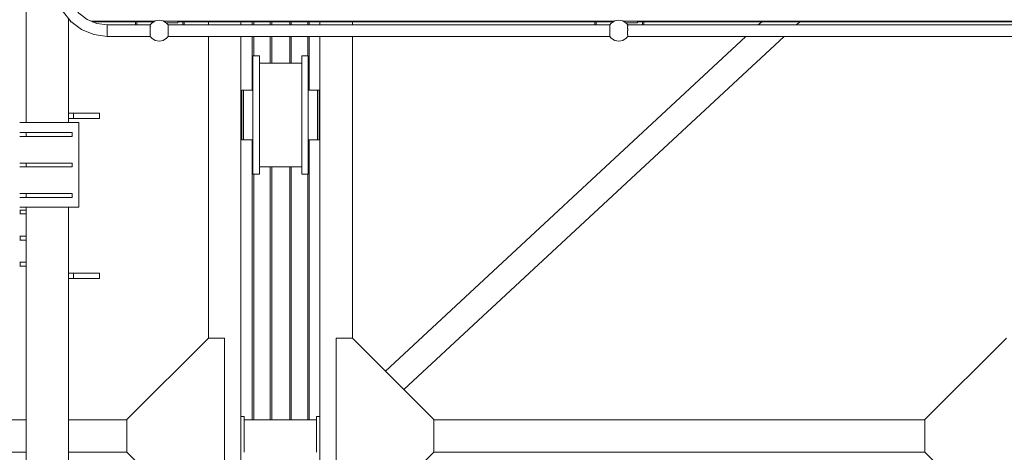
# Model space of a CAD drawing. Header units: millimetres. Extents: x 53746 to 116821, y -810352 to -765802.
# Tile 277 of 347: x 88138 to 91160, y -774552 to -773225. Entities that reach past the tile are written whole.
import ezdxf

# ---------------------------------------------------------------- set-up
doc = ezdxf.new("R2010")
doc.units = ezdxf.units.MM
doc.header["$MEASUREMENT"] = 0
for name, color, linetype, lineweight in [('Main Cradle Rails', 7, 'Continuous', 0), ('Side Cradle Stbd', 7, 'Continuous', 0), ('Side Cradle Tower', 7, 'Continuous', 0), ('Side Cradle Tower Platform', 7, 'Continuous', 0), ('Side Cradle Tower Rail Frame', 7, 'Continuous', 0), ('Side Slip Rails', 7, 'Continuous', 0)]:
    doc.layers.add(name, color=color, linetype=linetype, lineweight=lineweight)

# ---------------------------------------------------------------- blocks, each defined once
blk = doc.blocks.new('*U57')
at = {"layer": 'Side Cradle Stbd', "color": 7, "linetype": 'Continuous', "lineweight": 0}
for p, q in [((3433.8, 14845.8), (3433.8, 14835.8)), ((3533.8, 14845.8), (3533.8, 14835.8)), ((3776.2, 14835.8), (3776.2, 14845.8)), ((3876.2, 14835.8), (3876.2, 14845.8)), ((5132.2, 14845.8), (5121.4, 14835.8)), ((5249.7, 14845.8), (5239, 14835.8)), ((3433.8, 14800.8), (3433.8, 13874.7)), ((3533.8, 14800.8), (3533.8, 13589)), ((3776.2, 13634.5), (3776.2, 14800.8)), ((3876.2, 13874.7), (3876.2, 14800.8)), ((5083.7, 14800.8), (3977.6, 13773.4)), ((5201.3, 14800.8), (4034.2, 13716.7)), ((3590.3, 14740.7), (3590.3, 14726.9)), ((3590.3, 14718.5), (3720.3, 14718.5)), ((3740.3, 14740.7), (3740.3, 14726.9)), ((3536.8, 14629.9), (3536.8, 14635.7)), ((3536.8, 14613.3), (3536.8, 14629.9)), ((3570.3, 14628.8), (3570.3, 14559.5)), ((3720.3, 14628.8), (3720.3, 14559.5)), ((3740.3, 14629.9), (3740.3, 14635.7)), ((3768.8, 14629.9), (3768.8, 14635.7)), ((3768.8, 14613.3), (3768.8, 14629.9)), ((3533.8, 14599.5), (3536.8, 14599.5)), ((3773.8, 14596.4), (3773.8, 14599.5)), ((3773.8, 14599.5), (3776.2, 14599.5)), ((3773.8, 14594.9), (3773.8, 14596.4)), ((3773.8, 14588.6), (3773.8, 14594.9)), ((3773.8, 14588), (3773.8, 14588.6)), ((3773.8, 14587.8), (3773.8, 14588)), ((3773.8, 14587.7), (3773.8, 14587.8)), ((3768.8, 14530.3), (3768.8, 14559.5)), ((3773.8, 14542.8), (3773.8, 14544.2)), ((3536.8, 14519.5), (3533.8, 14519.5)), ((3773.8, 14530.9), (3773.8, 14531.2)), ((3773.8, 14530.9), (3773.8, 14530.9)), ((3773.8, 14530.3), (3773.8, 14530.9)), ((3773.8, 14530.1), (3773.8, 14530.3)), ((3773.8, 14522), (3773.8, 14522.5)), ((3776.2, 14519.5), (3773.8, 14519.5)), ((3720.3, 14400.5), (3590.3, 14400.5)), ((3433.8, 13874.7), (3183.8, 13624.7)), ((3483.8, 13874.7), (3433.8, 13874.7)), ((3483.8, 13589), (3483.8, 13874.7)), ((3826.2, 13874.7), (3876.2, 13874.7)), ((3826.2, 13589), (3826.2, 13874.7)), ((3876.2, 13874.7), (4126.2, 13624.7)), ((5883.5, 13874.7), (5633.5, 13624.7)), ((3533.2, 13634.5), (3533.2, 13589)), ((3543.2, 13634.5), (3533.2, 13634.5)), ((3543.2, 13624.5), (3543.2, 13634.5)), ((3766.2, 13634.5), (3766.2, 13624.5)), ((3776.2, 13634.5), (3766.2, 13634.5)), ((3776.2, 13589), (3776.2, 13634.5)), ((2874.7, 13624.5), (2445.1, 13624.5)), ((3183.8, 13624.5), (3004.7, 13624.5)), ((3183.8, 13589), (3183.8, 13624.7)), ((3543.2, 13624.5), (3766.2, 13624.5)), ((3543.2, 13624.5), (3543.2, 13589)), ((3766.2, 13589), (3766.2, 13624.5)), ((4126.2, 13589), (4126.2, 13624.7)), ((4126.2, 13624.5), (5633.5, 13624.5)), ((5633.5, 13589), (5633.5, 13624.7)), ((3183.8, 13524.7), (3183.8, 13589)), ((3483.8, 13274.7), (3483.8, 13589)), ((3533.2, 13589), (3533.2, 13584.5)), ((3533.8, 13589), (3533.8, 12074.5)), ((3543.2, 13589), (3543.2, 13524.5)), ((3766.2, 13524.5), (3766.2, 13589)), ((3776.2, 13584.5), (3776.2, 13589)), ((3826.2, 13274.7), (3826.2, 13589)), ((4126.2, 13524.7), (4126.2, 13589)), ((5633.5, 13524.7), (5633.5, 13589)), ((2445.1, 13524.5), (2874.7, 13524.5)), ((3004.7, 13524.5), (3184.1, 13524.5)), ((3433.8, 13274.7), (3183.8, 13524.7)), ((3876.2, 13274.7), (4126.2, 13524.7)), ((5633.8, 13524.5), (4125.9, 13524.5)), ((5883.5, 13274.7), (5633.5, 13524.7))]:
    blk.add_line(p, q, dxfattribs=at)
at = {"layer": 'Side Cradle Stbd', "color": 7, "linetype": 'Continuous', "lineweight": 0, "flags": 128}
for points in [[(3570.3, 14740.7), (3570.3, 14740.7), (3590.3, 14740.7)], [(3570.3, 14740.7), (3570.3, 14726.9), (3570.3, 14687.6), (3570.3, 14628.8)], [(3590.3, 14726.9), (3590.3, 14687.6), (3590.3, 14628.8), (3590.3, 14559.5), (3590.3, 14490.1), (3590.3, 14431.3), (3590.3, 14392.1), (3590.3, 14378.3), (3570.3, 14378.3), (3570.3, 14378.3)], [(3720.3, 14740.7), (3720.3, 14740.7), (3740.3, 14740.7)], [(3720.3, 14740.7), (3720.3, 14726.9), (3720.3, 14687.6), (3720.3, 14628.8)], [(3740.3, 14726.9), (3740.3, 14687.6), (3740.3, 14628.8), (3740.3, 14559.5), (3740.3, 14490.1), (3740.3, 14431.3), (3740.3, 14392.1), (3740.3, 14378.3), (3720.3, 14378.3), (3720.3, 14378.3)], [(3541.8, 14588.6), (3541.8, 14588.6), (3541.8, 14613.3), (3541.8, 14629.9), (3541.8, 14635.7), (3536.8, 14635.7)], [(3570.3, 14635.7), (3541.8, 14635.7), (3541.8, 14635.7)], [(3768.8, 14635.7), (3768.8, 14635.7), (3740.3, 14635.7)], [(3768.8, 14483.3), (3768.8, 14483.3), (3773.8, 14483.3), (3773.8, 14489.1), (3773.8, 14505.6), (3773.8, 14530.3), (3773.8, 14559.5), (3773.8, 14588.6), (3773.8, 14613.3), (3773.8, 14629.9), (3773.8, 14635.7), (3768.8, 14635.7)], [(3536.8, 14483.3), (3536.8, 14489.1), (3536.8, 14505.6), (3536.8, 14530.3), (3536.8, 14559.5), (3536.8, 14588.6), (3536.8, 14613.3)], [(3768.8, 14530.3), (3768.8, 14530.3), (3768.8, 14559.5), (3768.8, 14588.6), (3768.8, 14613.3)], [(3541.8, 14530.3), (3541.8, 14530.3), (3541.8, 14559.5), (3541.8, 14588.6)], [(3541.8, 14505.6), (3541.8, 14530.3), (3541.8, 14559.5), (3541.8, 14559.5)], [(3570.3, 14559.5), (3570.3, 14490.1), (3570.3, 14431.3), (3570.3, 14392.1), (3570.3, 14378.3)], [(3720.3, 14559.5), (3720.3, 14490.1), (3720.3, 14431.3), (3720.3, 14392.1), (3720.3, 14378.3)], [(3773.8, 14531.2), (3773.8, 14531.2), (3773.8, 14542.8)], [(3740.3, 14483.3), (3768.8, 14483.3), (3768.8, 14489.1), (3768.8, 14505.6), (3768.8, 14530.3), (3768.8, 14530.3)], [(3740.3, 14530.3), (3740.3, 14530.3), (3740.3, 14527.2), (3740.3, 14505.6), (3740.3, 14505.6)], [(3773.8, 14522.5), (3773.8, 14522.5), (3773.8, 14530.1)], [(3773.8, 14519.5), (3773.8, 14519.5), (3773.8, 14522)], [(3536.8, 14483.3), (3536.8, 14483.3), (3541.8, 14483.3), (3541.8, 14483.3)], [(3541.8, 14483.3), (3541.8, 14489.1), (3541.8, 14505.6), (3541.8, 14505.6)], [(3541.8, 14483.3), (3541.8, 14483.3), (3570.3, 14483.3)], [(3740.3, 14505.6), (3740.3, 14505.6), (3740.3, 14503.5), (3740.3, 14490.1)], [(3740.3, 14490.1), (3740.3, 14489.1), (3740.3, 14489.1), (3740.3, 14488.3), (3740.3, 14483.3)], [(3533.2, 13414.5), (3533.2, 13434), (3533.2, 13524.5), (3533.2, 13584.5)], [(3776.2, 13584.5), (3776.2, 13524.5), (3776.2, 13434), (3776.2, 13414.5)]]:
    blk.add_lwpolyline(points, dxfattribs=at)
at = {"layer": 'Side Cradle Tower', "color": 7, "linetype": 'Continuous', "lineweight": 0}
for p, q in [((3035.9, 14536.2), (2854.7, 14536.2)), ((2874.7, 14505.7), (2874.7, 14493.7)), ((3015.9, 14505.7), (3015.9, 14493.7)), ((2874.7, 14412.2), (2874.7, 14400.2)), ((3015.9, 14412.2), (3015.9, 14400.2)), ((2874.7, 14318.7), (2874.7, 14306.7)), ((3015.9, 14318.7), (3015.9, 14306.7)), ((3035.9, 14276.2), (2854.7, 14276.2)), ((2855.8, 14255.8), (2855.8, 14267.8)), ((2855.8, 14175.8), (2855.8, 14187.8)), ((2855.8, 14095.8), (2855.8, 14107.8))]:
    blk.add_line(p, q, dxfattribs=at)
at = {"layer": 'Side Cradle Tower', "color": 7, "linetype": 'Continuous', "lineweight": 0, "flags": 128}
for points in [[(3035.9, 14536.2), (3035.9, 14536.2), (3035.9, 14276.2), (3035.9, 14276.2)], [(2854.7, 14505.7), (2874.7, 14505.7), (3015.9, 14505.7), (3015.9, 14505.7)], [(2854.7, 14493.7), (2874.7, 14493.7), (3015.9, 14493.7), (3015.9, 14493.7)], [(2854.7, 14412.2), (2874.7, 14412.2), (3015.9, 14412.2), (3015.9, 14412.2)], [(2854.7, 14400.2), (2874.7, 14400.2), (3015.9, 14400.2), (3015.9, 14400.2)], [(2854.7, 14318.7), (2874.7, 14318.7), (3015.9, 14318.7), (3015.9, 14318.7)], [(2854.7, 14306.7), (2874.7, 14306.7), (3015.9, 14306.7), (3015.9, 14306.7)], [(2874.7, 14267.8), (2855.8, 14267.8), (2854.7, 14267.8)], [(2874.7, 14255.8), (2855.8, 14255.8), (2854.7, 14255.8)], [(2874.7, 14187.8), (2855.8, 14187.8), (2854.7, 14187.8)], [(2874.7, 14175.8), (2855.8, 14175.8), (2854.7, 14175.8)], [(2874.7, 14107.8), (2855.8, 14107.8), (2854.7, 14107.8)], [(2874.7, 14095.8), (2855.8, 14095.8), (2854.7, 14095.8)]]:
    blk.add_lwpolyline(points, dxfattribs=at)
at = {"layer": 'Side Cradle Tower Platform', "color": 7, "linetype": 'Continuous', "lineweight": 0}
for p, q in [((3010.3, 14848.4), (3010.3, 14847.3)), ((3010.3, 14847.3), (3011.2, 14847.3)), ((3010.3, 14845.8), (3010.3, 14847.3)), ((3010.3, 14845.8), (3011.5, 14846.9)), ((3012.9, 14845.8), (3010.3, 14845.8)), ((3268.9, 14847.3), (3073.4, 14847.3)), ((3266.6, 14845.8), (3077.1, 14845.8)), ((3209.8, 14845.8), (3209.8, 14835.8)), ((3213.8, 14835.8), (3213.8, 14845.8)), ((4679.6, 14847.3), (3296.8, 14847.3)), ((3300.3, 14845.8), (3299, 14845.8)), ((3300.3, 14847.3), (3300.3, 14844.9)), ((3340.3, 14842.3), (3305.3, 14842.3)), ((3305.3, 14842.3), (3305.3, 14841.6)), ((3340.3, 14842.3), (3340.3, 14847.3)), ((4677.3, 14845.8), (3340.3, 14845.8)), ((3355.8, 14845.8), (3355.8, 14835.8)), ((3359.8, 14845.8), (3359.8, 14835.8)), ((4620.5, 14845.8), (4620.5, 14835.8)), ((4624.5, 14835.8), (4624.5, 14845.8)), ((6090.3, 14847.3), (4707.5, 14847.3)), ((4711, 14845.8), (4709.8, 14845.8)), ((4711, 14847.3), (4711, 14844.9)), ((4751, 14842.3), (4716, 14842.3)), ((4716, 14842.3), (4716, 14841.6)), ((4751, 14842.3), (4751, 14847.3)), ((6088.1, 14845.8), (4751, 14845.8)), ((4766.5, 14845.8), (4766.5, 14835.8)), ((4770.5, 14845.8), (4770.5, 14835.8)), ((3122.8, 14835.8), (3255.5, 14835.8)), ((3122.8, 14834.4), (3122.8, 14835.8)), ((3255.6, 14811.6), (3255.5, 14811.6)), ((3255.6, 14811.6), (3255.6, 14811.4)), ((3310.1, 14835.8), (4666.2, 14835.8)), ((3310.1, 14811.4), (3310.1, 14811.6)), ((4666.3, 14811.6), (4666.3, 14810.1)), ((4720.8, 14810), (4720.8, 14811.6)), ((4720.9, 14835.8), (6077, 14835.8)), ((3255.7, 14805.9), (3255.6, 14805.8)), ((3255.6, 14802.1), (3255.6, 14802.1)), ((3255.7, 14806), (3255.7, 14805.9)), ((3310.1, 14805.8), (3310, 14805.9)), ((3310.1, 14802.1), (3310.1, 14802.1)), ((4666.2, 14800.8), (3310.1, 14800.8)), ((4666.3, 14802.1), (4666.3, 14801.7)), ((4720.9, 14800.8), (4720.9, 14801.7)), ((6077, 14800.8), (4720.9, 14800.8))]:
    blk.add_line(p, q, dxfattribs=at)
at = {"layer": 'Side Cradle Tower Platform', "color": 7, "linetype": 'Continuous', "lineweight": 0, "flags": 128}
for points in [[(3122.8, 14834.4), (3122.8, 14830.6), (3122.8, 14825), (3122.8, 14818.3), (3122.8, 14811.6), (3122.8, 14805.9), (3122.8, 14802.1), (3122.8, 14800.8), (3082.1, 14806.1), (3044.1, 14821.9), (3011.5, 14846.9), (2986.4, 14879.5), (2970.7, 14917.5), (2965.3, 14958.3), (2966.7, 14958.3), (2970.5, 14958.3), (2976.1, 14958.3), (2982.8, 14958.3)], [(2989.5, 14958.3), (2995.2, 14958.3), (2999, 14958.3), (3000.3, 14958.3), (3004.5, 14926.6), (3016.7, 14897), (3036.2, 14871.6), (3061.6, 14852.2), (3091.1, 14839.9), (3122.8, 14835.8)], [(3255.5, 14835.8), (3259.9, 14841.2), (3270.4, 14848.3), (3282.8, 14850.8), (3295.3, 14848.3), (3305.8, 14841.2), (3310.1, 14835.8)], [(4666.2, 14835.8), (4670.6, 14841.2), (4681.1, 14848.3), (4693.5, 14850.8), (4706, 14848.3), (4716.5, 14841.2), (4720.9, 14835.8)], [(3255.5, 14800.8), (3122.8, 14800.8), (3122.8, 14802.1), (3122.8, 14805.9), (3122.8, 14811.6), (3122.8, 14818.3), (3122.8, 14825), (3122.8, 14830.6), (3122.8, 14834.4), (3122.8, 14835.8)], [(3255.5, 14834.6), (3255.5, 14835.7), (3255.5, 14835.8), (3255.5, 14835.8)], [(3255.6, 14829.9), (3255.7, 14830.5), (3255.7, 14830.5), (3255.7, 14830.6), (3255.5, 14830.8), (3255.5, 14834.3), (3255.5, 14834.3), (3255.6, 14834.4), (3255.5, 14834.6)], [(3255.5, 14811.6), (3255.5, 14812.2), (3255.5, 14818.1), (3255.5, 14818.3), (3255.5, 14818.8), (3255.5, 14824.8), (3255.5, 14824.9), (3255.6, 14825), (3255.6, 14829.6)], [(3255.6, 14829.9), (3255.6, 14829.6), (3255.6, 14829.6)], [(3255.6, 14811.4), (3255.6, 14806.9), (3255.6, 14806.9), (3255.6, 14806.6), (3255.7, 14806)], [(3310.1, 14835.8), (3310.1, 14835.7), (3310.1, 14835.6), (3310.1, 14834.4), (3310.1, 14834.3), (3310.1, 14834.3), (3310.1, 14830.8), (3310, 14830.6), (3310, 14830.5), (3310, 14830.5), (3310.1, 14829.9), (3310.1, 14829.6), (3310.1, 14829.6)], [(3310, 14805.9), (3310, 14806), (3310.1, 14806.6), (3310.1, 14806.9), (3310.1, 14806.9), (3310.1, 14811.4)], [(3310.1, 14829.6), (3310.1, 14825), (3310.1, 14824.9), (3310.1, 14824.7), (3310.1, 14824.3)], [(3310.1, 14824.3), (3310.1, 14818.3), (3310.1, 14818), (3310.1, 14817.7), (3310.1, 14811.6), (3310.1, 14811.6)], [(4666.3, 14829.9), (4666.4, 14830.5), (4666.4, 14830.6), (4666.2, 14830.8), (4666.2, 14833.4), (4666.2, 14834.3), (4666.3, 14834.4), (4666.2, 14834.6), (4666.2, 14835.4), (4666.2, 14835.8), (4666.2, 14835.8)], [(4666.3, 14811.6), (4666.3, 14811.6), (4666.2, 14812.2), (4666.2, 14816.5), (4666.2, 14818.3), (4666.3, 14818.8), (4666.3, 14823.2), (4666.3, 14824.9), (4666.3, 14825), (4666.3, 14829.2), (4666.3, 14829.6)], [(4666.3, 14829.6), (4666.3, 14829.6), (4666.3, 14829.9)], [(4666.3, 14810.1), (4666.3, 14806.9), (4666.3, 14806.9), (4666.3, 14806.6), (4666.4, 14806), (4666.4, 14805.9)], [(4720.9, 14830.8), (4720.7, 14830.6), (4720.7, 14830.5), (4720.8, 14829.9)], [(4720.7, 14805.9), (4720.7, 14806), (4720.8, 14806.6), (4720.8, 14806.9), (4720.8, 14806.9), (4720.8, 14810)], [(4720.9, 14835.8), (4720.9, 14835.8), (4720.8, 14835.6)], [(4720.8, 14835.6), (4720.8, 14835.4), (4720.8, 14834.4), (4720.9, 14834.3), (4720.9, 14833.4), (4720.9, 14830.8)], [(4720.8, 14829.9), (4720.8, 14829.6), (4720.8, 14829.6), (4720.8, 14829.1), (4720.8, 14825), (4720.8, 14824.9), (4720.9, 14824.3), (4720.9, 14823.2), (4720.9, 14818.3), (4720.8, 14817.7), (4720.8, 14816.5), (4720.8, 14811.6), (4720.8, 14811.6)], [(3255.6, 14805.8), (3255.5, 14805.7), (3255.5, 14802.2), (3255.6, 14802.1)], [(3255.6, 14802.1), (3255.6, 14800.9), (3255.5, 14800.8)], [(3255.5, 14800.8), (3259.9, 14795.3), (3270.4, 14788.2), (3282.8, 14785.8), (3295.3, 14788.2), (3305.8, 14795.3), (3310.1, 14800.8)], [(3310.1, 14802.1), (3310.1, 14802.2), (3310.1, 14805.7), (3310.1, 14805.8)], [(3310.1, 14800.8), (3310.1, 14802), (3310.1, 14802.1)], [(4666.4, 14805.9), (4666.2, 14805.7), (4666.2, 14804.9)], [(4666.2, 14804.9), (4666.2, 14802.2), (4666.3, 14802.1)], [(4666.3, 14801.7), (4666.3, 14800.9), (4666.2, 14800.8)], [(4666.2, 14800.8), (4670.6, 14795.3), (4681.1, 14788.2), (4693.5, 14785.8), (4706, 14788.2), (4716.5, 14795.3), (4720.9, 14800.8)], [(4720.9, 14804.9), (4720.9, 14805.7), (4720.7, 14805.9)], [(4720.8, 14802.1), (4720.9, 14802.2), (4720.9, 14804.9)], [(4720.9, 14801.7), (4720.9, 14802), (4720.8, 14802.1)]]:
    blk.add_lwpolyline(points, dxfattribs=at)
at = {"layer": 'Side Cradle Tower Rail Frame', "color": 7, "linetype": 'Continuous', "lineweight": 0}
for p, q in [((2874.7, 14536.2), (2874.7, 15073.9)), ((3004.7, 14855.7), (3004.7, 14536.2)), ((3004.7, 14564.9), (3019.7, 14564.9)), ((3019.7, 14548.9), (3004.7, 14548.9)), ((3019.7, 14564.9), (3099.7, 14564.9)), ((3019.7, 14548.9), (3019.7, 14564.9)), ((3099.7, 14548.9), (3019.7, 14548.9)), ((3099.7, 14548.9), (3099.7, 14564.9)), ((2874.7, 13589), (2874.7, 14276.2)), ((3004.7, 14276.2), (3004.7, 13589)), ((3004.7, 14073.7), (3019.7, 14073.7)), ((3019.7, 14057.7), (3004.7, 14057.7)), ((3019.7, 14073.7), (3099.7, 14073.7)), ((3019.7, 14057.7), (3019.7, 14073.7)), ((3099.7, 14057.7), (3019.7, 14057.7)), ((3099.7, 14057.7), (3099.7, 14073.7)), ((2874.7, 11594.5), (2874.7, 13589)), ((3004.7, 13589), (3004.7, 11594.5))]:
    blk.add_line(p, q, dxfattribs=at)
at = {"layer": 'Side Slip Rails', "color": 7, "linetype": 'Continuous', "lineweight": 0}
for p, q in [((3568.4, 14845.8), (3568.4, 14835.8)), ((3573, 14845.8), (3573, 14835.8)), ((3623.4, 14845.8), (3623.4, 14835.8)), ((3628.4, 14845.8), (3628.4, 14835.8)), ((3683.4, 14845.8), (3683.4, 14835.8)), ((3688.4, 14845.8), (3688.4, 14835.8)), ((3738.7, 14845.8), (3738.7, 14835.8)), ((3743.4, 14845.8), (3743.4, 14835.8)), ((3568.4, 14800.8), (3568.4, 14635.7)), ((3573, 14800.8), (3573, 14740.7)), ((3623.4, 14800.8), (3623.4, 14718.5)), ((3628.4, 14800.8), (3628.4, 14718.5)), ((3683.4, 14800.8), (3683.4, 14718.5)), ((3688.4, 14800.8), (3688.4, 14718.5)), ((3738.7, 14800.8), (3738.7, 14740.7)), ((3743.4, 14800.8), (3743.4, 14635.7)), ((3568.4, 14483.3), (3568.4, 13624.5)), ((3743.4, 14483.3), (3743.4, 13624.5)), ((3623.4, 14400.5), (3623.4, 13624.5)), ((3628.4, 14400.5), (3628.4, 13624.5)), ((3683.4, 14400.5), (3683.4, 13624.5)), ((3688.4, 14400.5), (3688.4, 13624.5)), ((3573, 14378.3), (3573, 13624.5)), ((3738.7, 14378.3), (3738.7, 13624.5))]:
    blk.add_line(p, q, dxfattribs=at)

msp = doc.modelspace()

# ---------------------------------------------------------------- block references
at = {"layer": 'Main Cradle Rails', "color": 7, "linetype": 'Continuous', "lineweight": 0}
msp.add_blockref('*U57', (85283.05, -788076.95), dxfattribs=at)

doc.saveas('drawing.dxf')
